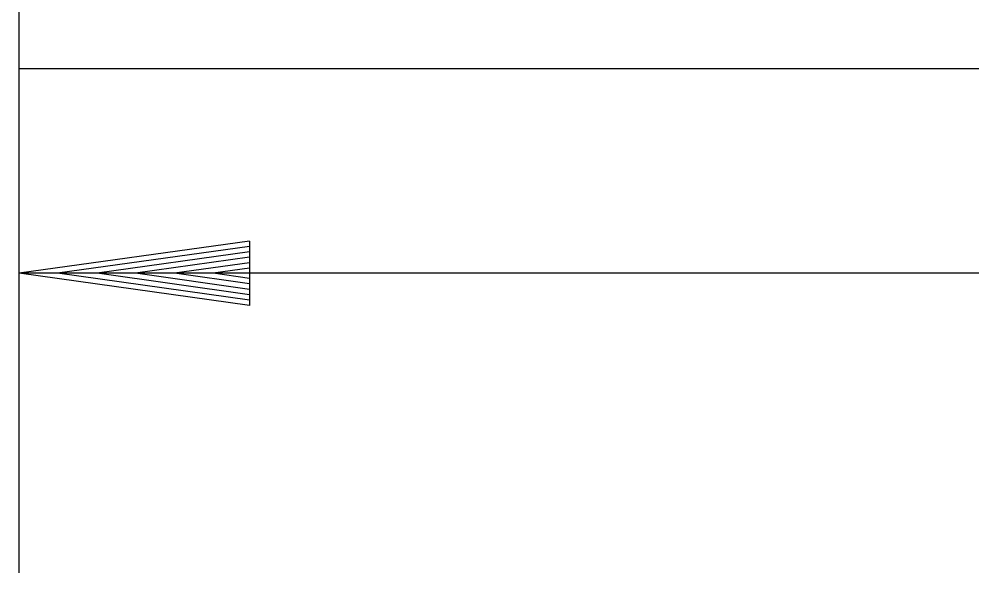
# Model space of a CAD drawing. Extents: x 1807779 to 1818251, y 673292 to 678849.
# Drawn here: x 1811517.44 to 1811533.63, y 676698.56 to 676707.97 of the extents above; entities that cross this region are included whole.
import ezdxf

# ---------------------------------------------------------------- set-up
doc = ezdxf.new("R2010")
doc.units = 0
doc.layers.add('Default', color=7, linetype='Continuous')

msp = doc.modelspace()

# ---------------------------------------------------------------- linework, layer by layer
at = {"layer": 'Default'}
for p, q in [((1811517.442, 676698.56), (1811517.442, 676708.285)), ((1811616.7, 676707.118), (1811517.442, 676707.118)), ((1811521.355, 676704.195), (1811517.442, 676703.648)), ((1811521.355, 676704.104), (1811518.095, 676703.648)), ((1811521.355, 676704.195), (1811521.355, 676703.101)), ((1811521.355, 676704.011), (1811518.768, 676703.648)), ((1811521.355, 676703.92), (1811519.42, 676703.648)), ((1811521.355, 676703.825), (1811520.083, 676703.648)), ((1811521.355, 676703.734), (1811520.737, 676703.648)), ((1811616.7, 676703.648), (1811517.442, 676703.648)), ((1811521.355, 676703.101), (1811517.442, 676703.648)), ((1811521.355, 676703.192), (1811518.095, 676703.648)), ((1811521.355, 676703.285), (1811518.768, 676703.648)), ((1811521.355, 676703.376), (1811519.42, 676703.648)), ((1811521.355, 676703.469), (1811520.083, 676703.648)), ((1811521.355, 676703.562), (1811520.737, 676703.648))]:
    msp.add_line(p, q, dxfattribs=at)

doc.saveas('drawing.dxf')
